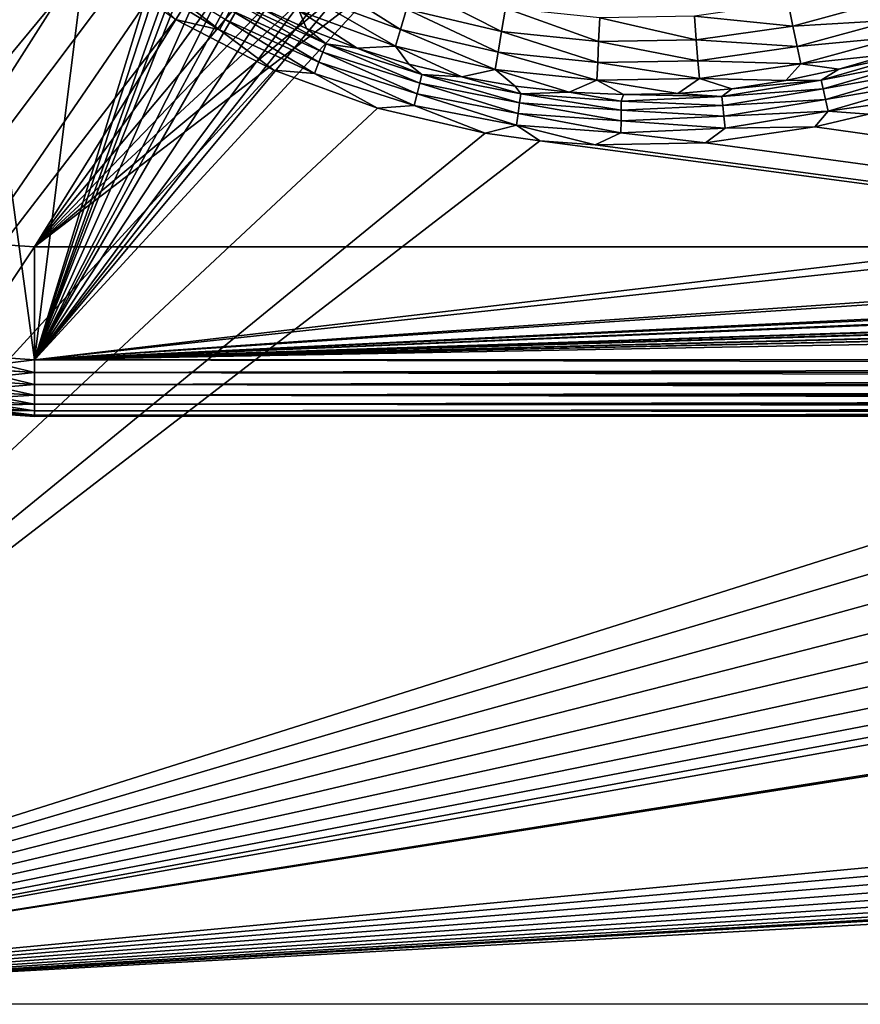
# Model space of a CAD drawing. Header units: metres. Extents: x -206 to 75, y -104 to 104.
# Tile 458 of 656: x -55 to -40, y -75 to -58. Entities that reach past the tile are written whole.
import ezdxf

# ---------------------------------------------------------------- set-up
doc = ezdxf.new("R2010")
doc.units = ezdxf.units.M
doc.layers.add('solid_01_1-CONSUMER_THERM_B_125288', color=7, linetype='CONTINUOUS')

msp = doc.modelspace()

# ---------------------------------------------------------------- linework, layer by layer
at = {"layer": 'solid_01_1-CONSUMER_THERM_B_125288'}
for points in [[(-37.64893, 67.310463), (-65.493088, -75.014526), (-65.514557, 74.985474)], [(-37.64893, 67.310463), (-37.75058, 66.766258), (-65.493088, -75.014526)], [(-37.75058, 66.766258), (-37.7505, 66.212639), (-65.493088, -75.014526)], [(-37.7505, 66.212639), (-37.731541, -66.233742), (-65.493088, -75.014526)], [(-46.600048, -0.011819, 75.400002), (-61.643398, -11.646079, 75.400002), (-54.590946, -63.612965, 75.400002)], [(-46.594666, -37.61182, 75.400002), (-46.600048, -0.011819, 75.400002), (-54.590946, -63.612965, 75.400002)], [(-61.643398, -11.646079, 75.400002), (-55.862225, -63.522903, 75.400002), (-54.590946, -63.612965, 75.400002)], [(-46.504242, -38.883076, 75.400002), (-46.594666, -37.61182, 75.400002), (-54.590946, -63.612965, 75.400002)], [(-46.232182, -40.139011, 75.400002), (-46.504242, -38.883076, 75.400002), (-54.590946, -63.612965, 75.400002)], [(-46.029133, -40.750557, 75.400002), (-46.232182, -40.139011, 75.400002), (-54.590946, -63.612965, 75.400002)], [(-45.782993, -41.34568, 75.400002), (-46.029133, -40.750557, 75.400002), (-54.590946, -63.612965, 75.400002)], [(-45.167217, -42.474319, 75.400002), (-45.782993, -41.34568, 75.400002), (-54.590946, -63.612965, 75.400002)], [(-44.3965, -43.504169, 75.400002), (-45.167217, -42.474319, 75.400002), (-54.590946, -63.612965, 75.400002)], [(-43.957714, -43.975399, 75.400002), (-44.3965, -43.504169, 75.400002), (-54.590946, -63.612965, 75.400002)], [(-43.486359, -44.414047, 75.400002), (-43.957714, -43.975399, 75.400002), (-54.590946, -63.612965, 75.400002)], [(-44.34684, -44.364635, 63.5205), (-59.299736, -59.321815, 69.400002), (-59.823666, -58.785084, 69.400002)], [(-44.34684, -44.364635, 63.5205), (-59.823666, -58.785084, 69.400002), (-50.798733, -49.757565, 65.853195)], [(-44.34684, -44.364635, 63.5205), (-49.788574, -50.868744, 65.8731), (-59.299736, -59.321815, 69.400002)], [(-42.456291, -45.184471, 75.400002), (-43.486359, -44.414047, 75.400002), (-54.590946, -63.612965, 75.400002)], [(-61.592232, -54.613968, 72.400002), (-45.884037, -44.841461, 72.400002), (-60.04319, -59.004669, 72.400002)], [(-60.04319, -59.004669, 69.400002), (-60.04319, -59.004669, 72.400002), (-45.884037, -44.841461, 72.400002)], [(-60.04319, -59.004669, 69.400002), (-45.884037, -44.841461, 72.400002), (-59.823666, -58.785084, 69.400002)], [(-50.798733, -49.757565, 65.853195), (-59.823666, -58.785084, 69.400002), (-45.884037, -44.841461, 72.400002)], [(-41.327473, -45.799923, 75.400002), (-42.456291, -45.184471, 75.400002), (-54.590946, -63.612965, 75.400002)], [(-40.732281, -46.045895, 75.400002), (-41.327473, -45.799923, 75.400002), (-54.590946, -63.612965, 75.400002)], [(-58.204758, -60.608757, 72.400002), (-58.982376, -60.065178, 72.400002), (-44.823223, -45.90197, 72.400002)], [(-44.823223, -45.90197, 69.900002), (-44.823223, -45.90197, 72.400002), (-58.982376, -60.065178, 72.400002)], [(-49.788574, -50.868744, 65.8731), (-44.823223, -45.90197, 69.900002), (-58.982376, -60.065178, 72.400002)], [(-57.361378, -61.04195, 72.400002), (-58.204758, -60.608757, 72.400002), (-44.823223, -45.90197, 72.400002)], [(-56.466442, -61.357395, 72.400002), (-57.361378, -61.04195, 72.400002), (-44.823223, -45.90197, 72.400002)], [(-55.537834, -61.548794, 72.400002), (-56.466442, -61.357395, 72.400002), (-44.823223, -45.90197, 72.400002)], [(-54.591232, -61.612965, 72.400002), (-55.537834, -61.548794, 72.400002), (-44.823223, -45.90197, 72.400002)], [(-43.782738, -46.704906, 72.400002), (-54.591232, -61.612965, 72.400002), (-44.823223, -45.90197, 72.400002)], [(-40.120678, -46.248768, 75.400002), (-40.732281, -46.045895, 75.400002), (-54.590946, -63.612965, 75.400002)], [(-38.864662, -46.52047, 75.400002), (-40.120678, -46.248768, 75.400002), (-54.590946, -63.612965, 75.400002)], [(-38.864662, -46.52047, 75.400002), (-54.590946, -63.612965, 75.400002), (54.609055, -63.597332, 75.400002)], [(-43.782738, -46.704906, 72.400002), (-42.654465, -47.377739, 72.400002), (-54.591232, -61.612965, 72.400002)], [(-42.654465, -47.377739, 72.400002), (-41.453606, -47.911438, 72.400002), (-54.591232, -61.612965, 72.400002)], [(-41.453606, -47.911438, 72.400002), (-40.197666, -48.298107, 72.400002), (-54.591232, -61.612965, 72.400002)], [(-40.197666, -48.298107, 72.400002), (-38.905029, -48.5322, 72.400002), (-54.591232, -61.612965, 72.400002)], [(-38.905029, -48.5322, 72.400002), (-37.593094, -48.610531, 72.400002), (-54.591232, -61.612965, 72.400002)], [(-37.593094, -48.610531, 72.400002), (-37.591232, -61.610531, 72.400002), (-54.591232, -61.612965, 72.400002)], [(-49.788574, -50.868744, 65.8731), (-58.762852, -59.845592, 69.400002), (-59.299736, -59.321815, 69.400002)], [(-49.788574, -50.868744, 65.8731), (-58.982376, -60.065178, 72.400002), (-58.762852, -59.845592, 69.400002)], [(-53.708908, -56.486954, 1.5), (-55.174854, -55.192528, 1.5), (-65.493088, -75.014526, 1.5)], [(-52.094318, -57.590519, 1.5), (-53.708908, -56.486954, 1.5), (-65.493088, -75.014526, 1.5)], [(-52.891273, -56.81179, 1.525184), (-51.313099, -57.774799, 1.525184), (-52.769974, -56.637203, 1.599859)], [(-51.313099, -57.774799, 1.525184), (-51.213322, -57.587082, 1.599859), (-52.769974, -56.637203, 1.599859)], [(-52.891273, -56.81179, 1.525184), (-52.094318, -57.590519, 1.5), (-51.313099, -57.774799, 1.525184)], [(-49.776981, -57.151367, 2.826262), (-48.112549, -57.76376, 2.826262), (-49.627304, -56.811069, 3.113388)], [(-48.112549, -57.76376, 2.826262), (-48.005981, -57.407604, 3.113388), (-49.627304, -56.811069, 3.113388)], [(-48.005981, -57.407604, 3.113388), (-46.323467, -57.79966, 3.113388), (-47.885895, -57.006283, 3.325905)], [(-46.323467, -57.79966, 3.113388), (-46.253788, -57.386589, 3.325905), (-47.885895, -57.006283, 3.325905)], [(-51.123924, -57.418888, 1.720235), (-49.486301, -58.168369, 1.720235), (-51.049446, -57.278767, 1.8802)], [(-51.049446, -57.278767, 1.8802), (-49.428936, -58.020412, 1.8802), (-50.651821, -57.350014, 2.071429)], [(-49.486301, -58.168369, 1.720235), (-49.428936, -58.020412, 1.8802), (-51.049446, -57.278767, 1.8802)], [(-49.90239, -57.436489, 2.474663), (-48.201843, -58.062172, 2.474663), (-49.776981, -57.151367, 2.826262)], [(-48.201843, -58.062172, 2.474663), (-48.112549, -57.76376, 2.826262), (-49.776981, -57.151367, 2.826262)], [(-41.16795, -57.705181, 3.113388), (-41.25272, -57.294941, 3.325905), (-42.911694, -57.532028, 3.325905)], [(-41.16795, -57.705181, 3.113388), (-39.500935, -57.251743, 3.113388), (-41.25272, -57.294941, 3.325905)], [(-39.381386, -57.603756, 2.826262), (-39.500935, -57.251743, 3.113388), (-41.16795, -57.705181, 3.113388)], [(-51.213322, -57.587082, 1.599859), (-49.555153, -58.345963, 1.599859), (-51.123924, -57.418888, 1.720235)], [(-49.555153, -58.345963, 1.599859), (-49.486301, -58.168369, 1.720235), (-51.123924, -57.418888, 1.720235)], [(-50.651821, -57.350014, 2.071429), (-49.778225, -57.75119, 2.071429), (-49.90239, -57.436489, 2.474663)], [(-49.428936, -58.020412, 1.8802), (-49.778225, -57.75119, 2.071429), (-50.651821, -57.350014, 2.071429)], [(-48.880589, -58.095222, 2.071429), (-48.201843, -58.062172, 2.474663), (-49.90239, -57.436489, 2.474663)], [(-49.778225, -57.75119, 2.071429), (-48.880589, -58.095222, 2.071429), (-49.90239, -57.436489, 2.474663)], [(-48.112549, -57.76376, 2.826262), (-46.385307, -58.166237, 2.826262), (-48.005981, -57.407604, 3.113388)], [(-46.385307, -58.166237, 2.826262), (-46.323467, -57.79966, 3.113388), (-48.005981, -57.407604, 3.113388)], [(-46.323467, -57.79966, 3.113388), (-44.605453, -57.981243, 3.113388), (-46.253788, -57.386589, 3.325905)], [(-44.605453, -57.981243, 3.113388), (-44.587242, -57.562737, 3.325905), (-46.253788, -57.386589, 3.325905)], [(-50.355816, -58.486301, 1.5), (-52.094318, -57.590519, 1.5), (-65.493088, -75.014526, 1.5)], [(-51.313099, -57.774799, 1.525184), (-52.094318, -57.590519, 1.5), (-50.355816, -58.486301, 1.5)], [(-51.313099, -57.774799, 1.525184), (-49.632004, -58.544174, 1.525184), (-51.213322, -57.587082, 1.599859)], [(-49.632004, -58.544174, 1.525184), (-49.555153, -58.345963, 1.599859), (-51.213322, -57.587082, 1.599859)], [(-44.605453, -57.981243, 3.113388), (-42.878159, -57.949589, 3.113388), (-44.587242, -57.562737, 3.325905)], [(-42.878159, -57.949589, 3.113388), (-42.911694, -57.532028, 3.325905), (-44.587242, -57.562737, 3.325905)], [(-42.878159, -57.949589, 3.113388), (-41.16795, -57.705181, 3.113388), (-42.911694, -57.532028, 3.325905)], [(-41.092724, -58.069248, 2.826262), (-39.381386, -57.603756, 2.826262), (-41.16795, -57.705181, 3.113388)], [(-39.281219, -57.898697, 2.474663), (-39.381386, -57.603756, 2.826262), (-41.092724, -58.069248, 2.826262)], [(-51.313099, -57.774799, 1.525184), (-50.355816, -58.486301, 1.5), (-49.632004, -58.544174, 1.525184)], [(-49.428936, -58.020412, 1.8802), (-48.880589, -58.095222, 2.071429), (-49.778225, -57.75119, 2.071429)], [(-48.201843, -58.062172, 2.474663), (-46.437119, -58.473381, 2.474663), (-48.112549, -57.76376, 2.826262)], [(-46.437119, -58.473381, 2.474663), (-46.385307, -58.166237, 2.826262), (-48.112549, -57.76376, 2.826262)], [(-46.385307, -58.166237, 2.826262), (-44.621616, -58.35265, 2.826262), (-46.323467, -57.79966, 3.113388)], [(-44.621616, -58.35265, 2.826262), (-44.605453, -57.981243, 3.113388), (-46.323467, -57.79966, 3.113388)], [(-41.092724, -58.069248, 2.826262), (-41.16795, -57.705181, 3.113388), (-42.878159, -57.949589, 3.113388)], [(-44.621616, -58.35265, 2.826262), (-42.8484, -58.320152, 2.826262), (-44.605453, -57.981243, 3.113388)], [(-42.8484, -58.320152, 2.826262), (-42.878159, -57.949589, 3.113388), (-44.605453, -57.981243, 3.113388)], [(-42.8484, -58.320152, 2.826262), (-41.092724, -58.069248, 2.826262), (-42.878159, -57.949589, 3.113388)], [(-41.02969, -58.374287, 2.474663), (-39.281219, -57.898697, 2.474663), (-41.092724, -58.069248, 2.826262)], [(-39.432251, -58.20142, 2.071429), (-39.281219, -57.898697, 2.474663), (-41.02969, -58.374287, 2.474663)], [(-49.555153, -58.345963, 1.599859), (-47.818794, -58.903172, 1.599859), (-49.486301, -58.168369, 1.720235)], [(-49.486301, -58.168369, 1.720235), (-47.771454, -58.718674, 1.720235), (-49.428936, -58.020412, 1.8802)], [(-47.818794, -58.903172, 1.599859), (-47.771454, -58.718674, 1.720235), (-49.486301, -58.168369, 1.720235)], [(-49.428936, -58.020412, 1.8802), (-47.73201, -58.564968, 1.8802), (-48.880589, -58.095222, 2.071429)], [(-47.771454, -58.718674, 1.720235), (-47.73201, -58.564968, 1.8802), (-49.428936, -58.020412, 1.8802)], [(-48.880589, -58.095222, 2.071429), (-47.962643, -58.38068, 2.071429), (-48.201843, -58.062172, 2.474663)], [(-47.73201, -58.564968, 1.8802), (-47.962643, -58.38068, 2.071429), (-48.880589, -58.095222, 2.071429)], [(-47.028206, -58.60638, 2.071429), (-46.437119, -58.473381, 2.474663), (-48.201843, -58.062172, 2.474663)], [(-47.962643, -58.38068, 2.071429), (-47.028206, -58.60638, 2.071429), (-48.201843, -58.062172, 2.474663)], [(-46.437119, -58.473381, 2.474663), (-44.635159, -58.663841, 2.474663), (-46.385307, -58.166237, 2.826262)], [(-44.635159, -58.663841, 2.474663), (-44.621616, -58.35265, 2.826262), (-46.385307, -58.166237, 2.826262)], [(-41.02969, -58.374287, 2.474663), (-41.092724, -58.069248, 2.826262), (-42.8484, -58.320152, 2.826262)], [(-40.666653, -58.662613, 1.8802), (-38.95533, -58.165161, 1.8802), (-40.35638, -58.466175, 2.071429)], [(-38.902077, -58.314648, 1.720235), (-38.95533, -58.165161, 1.8802), (-40.666653, -58.662613, 1.8802)], [(-38.95533, -58.165161, 1.8802), (-39.432251, -58.20142, 2.071429), (-40.35638, -58.466175, 2.071429)], [(-49.632004, -58.544174, 1.525184), (-47.871635, -59.109089, 1.525184), (-49.555153, -58.345963, 1.599859)], [(-47.871635, -59.109089, 1.525184), (-47.818794, -58.903172, 1.599859), (-49.555153, -58.345963, 1.599859)], [(-44.635159, -58.663841, 2.474663), (-42.823463, -58.630638, 2.474663), (-44.621616, -58.35265, 2.826262)], [(-42.823463, -58.630638, 2.474663), (-42.8484, -58.320152, 2.826262), (-44.621616, -58.35265, 2.826262)], [(-42.823463, -58.630638, 2.474663), (-41.02969, -58.374287, 2.474663), (-42.8484, -58.320152, 2.826262)], [(-40.35638, -58.466175, 2.071429), (-39.432251, -58.20142, 2.071429), (-41.02969, -58.374287, 2.474663)], [(-40.631474, -58.817352, 1.720235), (-38.902077, -58.314648, 1.720235), (-40.666653, -58.662613, 1.8802)], [(-38.838154, -58.494076, 1.599859), (-38.902077, -58.314648, 1.720235), (-40.631474, -58.817352, 1.720235)], [(-48.520222, -59.160522, 1.5), (-50.355816, -58.486301, 1.5), (-65.493088, -75.014526, 1.5)], [(-49.632004, -58.544174, 1.525184), (-50.355816, -58.486301, 1.5), (-48.520222, -59.160522, 1.5)], [(-47.73201, -58.564968, 1.8802), (-47.028206, -58.60638, 2.071429), (-47.962643, -58.38068, 2.071429)], [(-47.028206, -58.60638, 2.071429), (-46.081165, -58.771378, 2.071429), (-46.437119, -58.473381, 2.474663)], [(-45.125458, -58.874989, 2.071429), (-44.635159, -58.663841, 2.474663), (-46.437119, -58.473381, 2.474663)], [(-46.081165, -58.771378, 2.071429), (-45.125458, -58.874989, 2.071429), (-46.437119, -58.473381, 2.474663)], [(-41.295658, -58.670811, 2.071429), (-41.02969, -58.374287, 2.474663), (-42.823463, -58.630638, 2.474663)], [(-41.295658, -58.670811, 2.071429), (-40.35638, -58.466175, 2.071429), (-41.02969, -58.374287, 2.474663)], [(-40.666653, -58.662613, 1.8802), (-40.35638, -58.466175, 2.071429), (-41.295658, -58.670811, 2.071429)], [(-40.589249, -59.003086, 1.599859), (-38.838154, -58.494076, 1.599859), (-40.631474, -58.817352, 1.720235)], [(-38.766811, -58.694336, 1.525184), (-38.838154, -58.494076, 1.599859), (-40.589249, -59.003086, 1.599859)], [(-49.632004, -58.544174, 1.525184), (-48.520222, -59.160522, 1.5), (-47.871635, -59.109089, 1.525184)], [(-47.771454, -58.718674, 1.720235), (-46.003513, -59.062065, 1.720235), (-47.73201, -58.564968, 1.8802)], [(-47.73201, -58.564968, 1.8802), (-45.982548, -58.90477, 1.8802), (-47.028206, -58.60638, 2.071429)], [(-46.003513, -59.062065, 1.720235), (-45.982548, -58.90477, 1.8802), (-47.73201, -58.564968, 1.8802)], [(-45.982548, -58.90477, 1.8802), (-46.081165, -58.771378, 2.071429), (-47.028206, -58.60638, 2.071429)], [(-45.125458, -58.874989, 2.071429), (-44.165058, -58.916782, 2.071429), (-44.635159, -58.663841, 2.474663)], [(-43.20396, -58.896584, 2.071429), (-42.823463, -58.630638, 2.474663), (-44.635159, -58.663841, 2.474663)], [(-44.165058, -58.916782, 2.071429), (-43.20396, -58.896584, 2.071429), (-44.635159, -58.663841, 2.474663)], [(-43.20396, -58.896584, 2.071429), (-42.246166, -58.81448, 2.071429), (-42.823463, -58.630638, 2.474663)], [(-42.246166, -58.81448, 2.071429), (-41.295658, -58.670811, 2.071429), (-42.823463, -58.630638, 2.474663)], [(-42.424843, -58.953938, 1.8802), (-40.666653, -58.662613, 1.8802), (-42.246166, -58.81448, 2.071429)], [(-40.631474, -58.817352, 1.720235), (-40.666653, -58.662613, 1.8802), (-42.424843, -58.953938, 1.8802)], [(-40.666653, -58.662613, 1.8802), (-41.295658, -58.670811, 2.071429), (-42.246166, -58.81448, 2.071429)], [(-40.542122, -59.210384, 1.525184), (-38.766811, -58.694336, 1.525184), (-40.589249, -59.003086, 1.599859)], [(-40.542122, -59.210384, 1.525184), (-38.893284, -58.974602, 1.5), (-38.766811, -58.694336, 1.525184)], [(-47.818794, -58.903172, 1.599859), (-46.028675, -59.25087, 1.599859), (-47.771454, -58.718674, 1.720235)], [(-46.028675, -59.25087, 1.599859), (-46.003513, -59.062065, 1.720235), (-47.771454, -58.718674, 1.720235)], [(-45.982548, -58.90477, 1.8802), (-45.125458, -58.874989, 2.071429), (-46.081165, -58.771378, 2.071429)], [(-45.982548, -58.90477, 1.8802), (-44.205154, -59.035038, 1.8802), (-45.125458, -58.874989, 2.071429)], [(-44.205154, -59.035038, 1.8802), (-44.165058, -58.916782, 2.071429), (-45.125458, -58.874989, 2.071429)], [(-42.424843, -58.953938, 1.8802), (-42.246166, -58.81448, 2.071429), (-43.20396, -58.896584, 2.071429)], [(-42.40823, -59.111755, 1.720235), (-40.631474, -58.817352, 1.720235), (-42.424843, -58.953938, 1.8802)], [(-40.589249, -59.003086, 1.599859), (-40.631474, -58.817352, 1.720235), (-42.40823, -59.111755, 1.720235)], [(-47.871635, -59.109089, 1.525184), (-46.056763, -59.461597, 1.525184), (-47.818794, -58.903172, 1.599859)], [(-46.056763, -59.461597, 1.525184), (-46.028675, -59.25087, 1.599859), (-47.818794, -58.903172, 1.599859)], [(-46.003513, -59.062065, 1.720235), (-44.207348, -59.19371, 1.720235), (-45.982548, -58.90477, 1.8802)], [(-44.207348, -59.19371, 1.720235), (-44.205154, -59.035038, 1.8802), (-45.982548, -58.90477, 1.8802)], [(-44.207348, -59.19371, 1.720235), (-42.40823, -59.111755, 1.720235), (-44.205154, -59.035038, 1.8802)], [(-44.205154, -59.035038, 1.8802), (-42.424843, -58.953938, 1.8802), (-44.165058, -58.916782, 2.071429)], [(-42.40823, -59.111755, 1.720235), (-42.424843, -58.953938, 1.8802), (-44.205154, -59.035038, 1.8802)], [(-42.424843, -58.953938, 1.8802), (-43.20396, -58.896584, 2.071429), (-44.165058, -58.916782, 2.071429)], [(-42.388294, -59.301182, 1.599859), (-40.589249, -59.003086, 1.599859), (-42.40823, -59.111755, 1.720235)], [(-40.542122, -59.210384, 1.525184), (-40.589249, -59.003086, 1.599859), (-42.388294, -59.301182, 1.599859)], [(-40.542122, -59.210384, 1.525184), (-39.829464, -59.261909, 1.5), (-38.893284, -58.974602, 1.5)], [(-46.615257, -59.603008, 1.5), (-48.520222, -59.160522, 1.5), (-65.493088, -75.014526, 1.5)], [(-47.871635, -59.109089, 1.525184), (-48.520222, -59.160522, 1.5), (-46.615257, -59.603008, 1.5)], [(-47.871635, -59.109089, 1.525184), (-46.615257, -59.603008, 1.5), (-46.056763, -59.461597, 1.525184)], [(-46.028675, -59.25087, 1.599859), (-44.20998, -59.384167, 1.599859), (-46.003513, -59.062065, 1.720235)], [(-44.20998, -59.384167, 1.599859), (-44.207348, -59.19371, 1.720235), (-46.003513, -59.062065, 1.720235)], [(-44.20998, -59.384167, 1.599859), (-42.388294, -59.301182, 1.599859), (-44.207348, -59.19371, 1.720235)], [(-42.388294, -59.301182, 1.599859), (-42.40823, -59.111755, 1.720235), (-44.207348, -59.19371, 1.720235)], [(-42.366043, -59.512604, 1.525184), (-40.542122, -59.210384, 1.525184), (-42.388294, -59.301182, 1.599859)], [(-42.366043, -59.512604, 1.525184), (-40.780582, -59.490482, 1.5), (-40.542122, -59.210384, 1.525184)], [(-40.542122, -59.210384, 1.525184), (-40.780582, -59.490482, 1.5), (-39.829464, -59.261909, 1.5)], [(-46.056763, -59.461597, 1.525184), (-44.212917, -59.596733, 1.525184), (-46.028675, -59.25087, 1.599859)], [(-44.212917, -59.596733, 1.525184), (-44.20998, -59.384167, 1.599859), (-46.028675, -59.25087, 1.599859)], [(-44.212917, -59.596733, 1.525184), (-42.366043, -59.512604, 1.525184), (-44.20998, -59.384167, 1.599859)], [(-42.366043, -59.512604, 1.525184), (-42.388294, -59.301182, 1.599859), (-44.20998, -59.384167, 1.599859)], [(-39.829464, -59.261909, 1.5), (-40.780582, -59.490482, 1.5), (69.506912, -74.995201, 1.5)], [(-46.056763, -59.461597, 1.525184), (-46.615257, -59.603008, 1.5), (-45.645618, -59.735092, 1.5)], [(-46.056763, -59.461597, 1.525184), (-45.645618, -59.735092, 1.5), (-44.669605, -59.806938, 1.5)], [(-46.056763, -59.461597, 1.525184), (-44.669605, -59.806938, 1.5), (-44.212917, -59.596733, 1.525184)], [(-44.212917, -59.596733, 1.525184), (-42.714619, -59.769093, 1.5), (-42.366043, -59.512604, 1.525184)], [(-40.780582, -59.490482, 1.5), (-42.714619, -59.769093, 1.5), (69.506912, -74.995201, 1.5)], [(-42.366043, -59.512604, 1.525184), (-42.714619, -59.769093, 1.5), (-40.780582, -59.490482, 1.5)], [(-45.645618, -59.735092, 1.5), (-46.615257, -59.603008, 1.5), (-65.493088, -75.014526, 1.5)], [(-45.645618, -59.735092, 1.5), (-65.493088, -75.014526, 1.5), (69.506912, -74.995201, 1.5)], [(-44.669605, -59.806938, 1.5), (-45.645618, -59.735092, 1.5), (69.506912, -74.995201, 1.5)], [(-44.212917, -59.596733, 1.525184), (-44.669605, -59.806938, 1.5), (-42.714619, -59.769093, 1.5)], [(-42.714619, -59.769093, 1.5), (-44.669605, -59.806938, 1.5), (69.506912, -74.995201, 1.5)], [(-55.862228, -63.522903, 69.400002), (-55.537834, -61.548794, 69.400002), (-54.591232, -61.612965, 69.400002)], [(-54.590946, -63.612965, 69.400002), (-55.862228, -63.522903, 69.400002), (-54.591232, -61.612965, 69.400002)], [(-55.537834, -61.548794, 69.400002), (-55.537834, -61.548794, 72.400002), (-54.591232, -61.612965, 72.400002)], [(-55.537834, -61.548794, 69.400002), (-54.591232, -61.612965, 72.400002), (-54.591232, -61.612965, 69.400002)], [(-54.591232, -61.612965, 69.400002), (-54.591232, -61.612965, 72.400002), (-37.591232, -61.610531, 72.400002)], [(-54.591232, -61.612965, 69.400002), (-37.591232, -61.610531, 72.400002), (-37.591232, -61.610531, 69.400002)], [(-54.590946, -63.612965, 69.400002), (-54.591232, -61.612965, 69.400002), (-37.591232, -61.610531, 69.400002)], [(54.608768, -61.597332, 69.400002), (54.609055, -63.597332, 69.400002), (-54.590946, -63.612965, 69.400002)], [(37.608768, -61.599766, 69.400002), (54.608768, -61.597332, 69.400002), (-54.590946, -63.612965, 69.400002)], [(36.108768, -61.599979, 69.400002), (37.608768, -61.599766, 69.400002), (-54.590946, -63.612965, 69.400002)], [(25.758768, -61.60146, 69.400002), (36.108768, -61.599979, 69.400002), (-54.590946, -63.612965, 69.400002)], [(24.258768, -61.601677, 69.400002), (25.758768, -61.60146, 69.400002), (-54.590946, -63.612965, 69.400002)], [(13.508768, -61.603214, 69.400002), (24.258768, -61.601677, 69.400002), (-54.590946, -63.612965, 69.400002)], [(12.008768, -61.603428, 69.400002), (13.508768, -61.603214, 69.400002), (-54.590946, -63.612965, 69.400002)], [(7.208768, -61.604118, 69.400002), (12.008768, -61.603428, 69.400002), (-54.590946, -63.612965, 69.400002)], [(6.008769, -61.60429, 69.400002), (7.208768, -61.604118, 69.400002), (-54.590946, -63.612965, 69.400002)], [(-5.991231, -61.606007, 69.400002), (6.008769, -61.60429, 69.400002), (-54.590946, -63.612965, 69.400002)], [(-5.991231, -61.606007, 69.400002), (-54.590946, -63.612965, 69.400002), (-7.191231, -61.606178, 69.400002)], [(-54.590946, -63.612965, 69.400002), (-11.991231, -61.606865, 69.400002), (-7.191231, -61.606178, 69.400002)], [(-54.590946, -63.612965, 69.400002), (-13.491231, -61.607079, 69.400002), (-11.991231, -61.606865, 69.400002)], [(-54.590946, -63.612965, 69.400002), (-24.241232, -61.60862, 69.400002), (-13.491231, -61.607079, 69.400002)], [(-54.590946, -63.612965, 69.400002), (-25.741232, -61.608833, 69.400002), (-24.241232, -61.60862, 69.400002)], [(-54.590946, -63.612965, 69.400002), (-36.091232, -61.610317, 69.400002), (-25.741232, -61.608833, 69.400002)], [(-54.590946, -63.612965, 69.400002), (-37.591232, -61.610531, 69.400002), (-36.091232, -61.610317, 69.400002)], [(-55.794704, -63.756756, 69.425072), (-55.862228, -63.522903, 69.400002), (-54.590946, -63.612965, 69.400002)], [(-54.590912, -63.834393, 75.375175), (-54.590946, -63.612965, 75.400002), (-55.862225, -63.522903, 75.400002)], [(-54.590912, -63.834393, 75.375175), (-55.862225, -63.522903, 75.400002), (-55.794563, -63.755672, 75.375175)], [(-55.822289, -63.966515, 69.49913), (-55.794704, -63.756756, 69.425072), (-54.590912, -63.835484, 69.425072)], [(-55.794563, -63.755672, 75.375175), (-55.822159, -63.965515, 75.301361), (-54.590881, -64.046036, 75.301361)], [(-55.794704, -63.756756, 69.425072), (-54.590946, -63.612965, 69.400002), (-54.590912, -63.835484, 69.425072)], [(-54.590912, -63.834393, 75.375175), (-55.794563, -63.755672, 75.375175), (-54.590881, -64.046036, 75.301361)], [(-54.590912, -63.834393, 75.375175), (54.609055, -63.597332, 75.400002), (-54.590946, -63.612965, 75.400002)], [(54.609085, -63.819851, 69.425072), (-54.590946, -63.612965, 69.400002), (54.609055, -63.597332, 69.400002)], [(-54.590912, -63.835484, 69.425072), (-54.590946, -63.612965, 69.400002), (54.609085, -63.819851, 69.425072)], [(54.609085, -63.818756, 75.375175), (54.609055, -63.597332, 75.400002), (-54.590912, -63.834393, 75.375175)], [(-55.822289, -63.966515, 69.49913), (-54.590912, -63.835484, 69.425072), (-54.590881, -64.04705, 69.49913)], [(54.609085, -63.818756, 75.375175), (-54.590912, -63.834393, 75.375175), (-54.590881, -64.046036, 75.301361)], [(-54.590912, -63.835484, 69.425072), (54.609085, -63.819851, 69.425072), (54.609116, -64.031418, 69.49913)], [(-54.590881, -64.04705, 69.49913), (-54.590912, -63.835484, 69.425072), (54.609116, -64.031418, 69.49913)], [(54.609116, -64.030403, 75.301361), (54.609085, -63.818756, 75.375175), (-54.590881, -64.046036, 75.301361)], [(-55.847031, -64.154648, 69.618446), (-55.822289, -63.966515, 69.49913), (-54.590881, -64.04705, 69.49913)], [(-55.847031, -64.154648, 69.618446), (-54.590881, -64.04705, 69.49913), (-54.590855, -64.236801, 69.618446)], [(-55.822159, -63.965515, 75.301361), (-55.846916, -64.153778, 75.182251), (-54.590855, -64.235924, 75.182251)], [(-54.590881, -64.046036, 75.301361), (-55.822159, -63.965515, 75.301361), (-54.590855, -64.235924, 75.182251)], [(54.609116, -64.030403, 75.301361), (-54.590881, -64.046036, 75.301361), (-54.590855, -64.235924, 75.182251)], [(-54.590881, -64.04705, 69.49913), (54.609116, -64.031418, 69.49913), (54.609142, -64.221169, 69.618446)], [(-54.590855, -64.236801, 69.618446), (-54.590881, -64.04705, 69.49913), (54.609142, -64.221169, 69.618446)], [(54.609142, -64.220291, 75.182251), (54.609116, -64.030403, 75.301361), (-54.590855, -64.235924, 75.182251)], [(-55.867683, -64.311707, 69.777039), (-55.847031, -64.154648, 69.618446), (-54.590855, -64.236801, 69.618446)], [(-55.867683, -64.311707, 69.777039), (-54.590855, -64.236801, 69.618446), (-54.590832, -64.395218, 69.777039)], [(-55.846916, -64.153778, 75.182251), (-55.867592, -64.311012, 75.023842), (-54.590832, -64.394516, 75.023842)], [(-54.590855, -64.235924, 75.182251), (-55.846916, -64.153778, 75.182251), (-54.590832, -64.394516, 75.023842)], [(54.609142, -64.220291, 75.182251), (-54.590855, -64.235924, 75.182251), (-54.590832, -64.394516, 75.023842)], [(-54.590855, -64.236801, 69.618446), (54.609142, -64.221169, 69.618446), (54.609165, -64.379585, 69.777039)], [(-54.590832, -64.395218, 69.777039), (-54.590855, -64.236801, 69.618446), (54.609165, -64.379585, 69.777039)], [(54.609165, -64.378883, 75.023842), (54.609142, -64.220291, 75.182251), (-54.590832, -64.394516, 75.023842)], [(-55.892838, -64.502991, 70.178574), (-55.883213, -64.429802, 69.966927), (-54.590816, -64.51432, 69.966927)], [(-55.883152, -64.429314, 74.834084), (-55.892807, -64.502739, 74.62252), (-54.590805, -64.587891, 74.62252)], [(-55.883213, -64.429802, 69.966927), (-55.867683, -64.311707, 69.777039), (-54.590832, -64.395218, 69.777039)], [(-55.883213, -64.429802, 69.966927), (-54.590832, -64.395218, 69.777039), (-54.590816, -64.51432, 69.966927)], [(-55.867592, -64.311012, 75.023842), (-55.883152, -64.429314, 74.834084), (-54.590816, -64.513832, 74.834084)], [(-54.590816, -64.513832, 74.834084), (-55.883152, -64.429314, 74.834084), (-54.590805, -64.587891, 74.62252)], [(-54.590832, -64.394516, 75.023842), (-55.867592, -64.311012, 75.023842), (-54.590816, -64.513832, 74.834084)], [(54.609165, -64.378883, 75.023842), (-54.590832, -64.394516, 75.023842), (-54.590816, -64.513832, 74.834084)], [(-54.590832, -64.395218, 69.777039), (54.609165, -64.379585, 69.777039), (54.609184, -64.498688, 69.966927)], [(-54.590816, -64.51432, 69.966927), (-54.590832, -64.395218, 69.777039), (54.609184, -64.498688, 69.966927)], [(54.609184, -64.498199, 74.834084), (54.609165, -64.378883, 75.023842), (-54.590816, -64.513832, 74.834084)], [(-55.892807, -64.502739, 74.62252), (-56.013966, -64.511383, 74.400002), (-54.590801, -64.612961, 74.400002)], [(-55.892838, -64.502991, 70.178574), (-54.590805, -64.588142, 70.178574), (-56.013966, -64.511383, 70.400002)], [(-54.590801, -64.612961, 70.400002), (-54.590801, -64.612961, 74.400002), (-56.013966, -64.511383, 74.400002)], [(-56.013966, -64.511383, 70.400002), (-54.590801, -64.612961, 70.400002), (-56.013966, -64.511383, 74.400002)], [(-54.590805, -64.588142, 70.178574), (-54.590801, -64.612961, 70.400002), (-56.013966, -64.511383, 70.400002)], [(-55.892838, -64.502991, 70.178574), (-54.590816, -64.51432, 69.966927), (-54.590805, -64.588142, 70.178574)], [(-54.590805, -64.587891, 74.62252), (-55.892807, -64.502739, 74.62252), (-54.590801, -64.612961, 74.400002)], [(54.609184, -64.498199, 74.834084), (-54.590816, -64.513832, 74.834084), (-54.590805, -64.587891, 74.62252)], [(-54.590816, -64.51432, 69.966927), (54.609184, -64.498688, 69.966927), (54.609196, -64.57251, 70.178574)], [(-54.590805, -64.588142, 70.178574), (-54.590816, -64.51432, 69.966927), (54.609196, -64.57251, 70.178574)], [(54.609196, -64.572258, 74.62252), (54.609184, -64.498199, 74.834084), (-54.590805, -64.587891, 74.62252)], [(54.609196, -64.572258, 74.62252), (-54.590805, -64.587891, 74.62252), (-54.590801, -64.612961, 74.400002)], [(-54.590805, -64.588142, 70.178574), (54.609196, -64.57251, 70.178574), (54.609196, -64.597328, 70.400002)], [(-54.590805, -64.588142, 70.178574), (54.609196, -64.597328, 70.400002), (-54.590801, -64.612961, 70.400002)], [(54.609196, -64.572258, 74.62252), (-54.590801, -64.612961, 74.400002), (54.609196, -64.597328, 74.400002)], [(54.609196, -64.597328, 70.400002), (-54.590801, -64.612961, 74.400002), (-54.590801, -64.612961, 70.400002)], [(54.609196, -64.597328, 70.400002), (54.609196, -64.597328, 74.400002), (-54.590801, -64.612961, 74.400002)], [(27.768459, -66.224365), (27.768539, -66.777985), (-65.493088, -75.014526)], [(-30.192644, -69.458389), (27.768459, -66.224365), (-65.493088, -75.014526)], [(-37.731541, -66.233742), (-37.731461, -66.787361), (-65.493088, -75.014526)], [(27.768539, -66.777985), (27.870344, -67.322159), (-65.493088, -75.014526)], [(-37.731461, -66.787361), (-37.629654, -67.331535), (-65.493088, -75.014526)], [(27.870344, -67.322159), (28.07041, -67.838356), (-65.493088, -75.014526)], [(-37.629654, -67.331535), (-37.429588, -67.84774), (-65.493088, -75.014526)], [(28.07041, -67.838356), (28.361921, -68.309006), (-65.493088, -75.014526)], [(-37.429588, -67.84774), (-37.138081, -68.318382), (-65.493088, -75.014526)], [(28.361921, -68.309006), (28.734947, -68.718079), (-65.493088, -75.014526)], [(-37.138081, -68.318382), (-36.765053, -68.727455), (-65.493088, -75.014526)], [(28.734947, -68.718079), (29.176788, -69.051636), (-65.493088, -75.014526)], [(-36.765053, -68.727455), (-36.323212, -69.061012), (-65.493088, -75.014526)], [(29.176788, -69.051636), (29.672392, -69.298325), (-65.493088, -75.014526)], [(-36.323212, -69.061012), (-35.827606, -69.307701), (-65.493088, -75.014526)], [(29.672392, -69.298325), (30.204884, -69.449745), (-65.493088, -75.014526)], [(-35.827606, -69.307701), (-35.295116, -69.459122), (-65.493088, -75.014526)], [(30.204884, -69.449745), (30.756126, -69.500748), (-65.493088, -75.014526)], [(-30.743874, -69.509552), (-30.192644, -69.458389), (-65.493088, -75.014526)], [(-35.295116, -69.459122), (-34.743874, -69.510124), (-65.493088, -75.014526)], [(34.756126, -69.500175), (69.506912, -74.995201), (-65.493088, -75.014526)], [(30.756126, -69.500748), (34.756126, -69.500175), (-65.493088, -75.014526)], [(-34.743874, -69.510124), (-30.743874, -69.509552), (-65.493088, -75.014526)], [(-65.493088, -75.014526, 1.5), (-65.493088, -75.014526), (69.506912, -74.995201)], [(-65.493088, -75.014526, 1.5), (69.506912, -74.995201), (69.506912, -74.995201, 1.5)]]:
    msp.add_3dface(points, dxfattribs=at)

doc.saveas('drawing.dxf')
